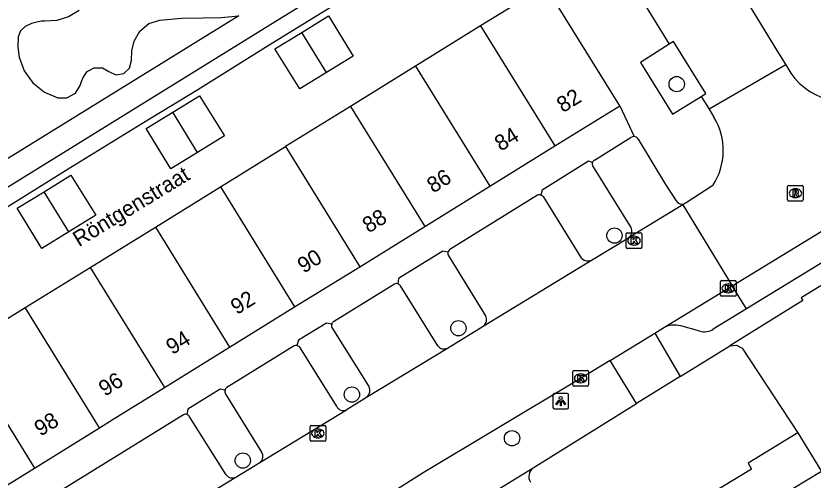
# Model space of a CAD drawing. Extents: x 159888 to 160757, y 384031 to 384746.
# Drawn here: x 160186.6 to 160237.5, y 384529.9 to 384559.5 of the extents above; entities that cross this region are included whole.
import ezdxf

# ---------------------------------------------------------------- set-up
doc = ezdxf.new("R2010")
doc.units = 0
for name, color, linetype in [('IMGEO_Boom', 7, 'Continuous'), ('IMGEO_Groenvoorziening', 7, 'Continuous'), ('IMGEO_Kolk', 7, 'Continuous'), ('IMGEO_Lichtpunt', 7, 'Continuous'), ('IMGEO_Openbare_ruimte_label', 7, 'Continuous'), ('IMGEO_Pand', 7, 'Continuous'), ('IMGEO_Pand_nummerreeks', 7, 'Continuous'), ('IMGEO_Parkeervlak_open', 7, 'Continuous'), ('IMGEO_Rijbaan_lokaal_open', 7, 'Continuous'), ('IMGEO_Rioolput', 7, 'Continuous'), ('IMGEO_Voetpad_open', 7, 'Continuous')]:
    doc.layers.add(name, color=color, linetype=linetype)

msp = doc.modelspace()

# ---------------------------------------------------------------- linework, layer by layer
at = {"layer": 'IMGEO_Boom'}
for centre in [(160228.832, 384555.147), (160224.858, 384545.477), (160214.892, 384539.566), (160208.088, 384535.327), (160218.315, 384532.537), (160201.12, 384531.113)]:
    msp.add_circle(centre, 0.489, dxfattribs=at)
at = {"layer": 'IMGEO_Groenvoorziening'}
for points in [[(160217.276, 384566.598), (160214.703, 384564.976), (160211.144, 384562.778), (160206.438, 384559.861), (160202.905, 384557.7), (160198.249, 384554.781), (160194.673, 384552.612), (160189.978, 384549.717), (160186.466, 384547.528), (160181.751, 384544.625), (160178.213, 384542.424), (160173.521, 384539.537), (160169.984, 384537.335), (160167.391, 384535.745), (160167.622, 384535.376), (160170.612, 384530.605)], [(160190.671, 384559.844), (160190.001, 384559.449), (160189.248, 384559.217), (160188.472, 384559.165), (160188.266, 384559.162), (160188.062, 384559.134), (160187.635, 384559.013), (160187.228, 384558.833), (160186.918, 384558.554), (160186.775, 384558.162), (160186.758, 384557.517), (160186.84, 384556.877), (160187.15, 384556.006), (160187.707, 384555.223), (160188.461, 384554.627), (160189.315, 384554.273), (160189.894, 384554.268), (160190.436, 384554.566), (160190.742, 384555.058), (160190.828, 384555.315), (160190.923, 384555.57), (160191.181, 384555.948), (160191.638, 384556.192), (160192.155, 384556.181), (160192.557, 384555.96), (160193.015, 384555.747), (160193.515, 384555.822), (160193.889, 384556.162), (160194.013, 384556.651), (160194.042, 384557.278), (160194.183, 384557.89), (160194.539, 384558.534), (160195.128, 384559.017), (160195.829, 384559.241), (160197.207, 384559.36), (160198.59, 384559.378), (160199.731, 384559.395), (160200.868, 384559.503)]]:
    msp.add_lwpolyline(points, dxfattribs=at)
at = {"layer": 'IMGEO_Kolk'}
for p, q in [((160225.677, 384545.654), (160226.529, 384545.654)), ((160225.602, 384544.728), (160225.602, 384545.58)), ((160226.09, 384545.434), (160226.115, 384545.434)), ((160226.603, 384545.58), (160226.603, 384544.728)), ((160226.529, 384544.654), (160225.677, 384544.654)), ((160226.113, 384544.874), (160226.088, 384544.874)), ((160231.697, 384542.608), (160232.549, 384542.608)), ((160231.622, 384541.682), (160231.622, 384542.534)), ((160232.11, 384542.388), (160232.135, 384542.388)), ((160232.623, 384542.534), (160232.623, 384541.682)), ((160232.549, 384541.608), (160231.697, 384541.608)), ((160232.133, 384541.828), (160232.108, 384541.828)), ((160222.2, 384535.938), (160222.2, 384536.79)), ((160222.275, 384536.864), (160223.127, 384536.864)), ((160222.688, 384536.644), (160222.713, 384536.644)), ((160223.201, 384536.79), (160223.201, 384535.938)), ((160222.711, 384536.084), (160222.686, 384536.084)), ((160223.127, 384535.864), (160222.275, 384535.864)), ((160205.415, 384532.417), (160205.415, 384533.269)), ((160205.49, 384533.343), (160206.342, 384533.343)), ((160205.903, 384533.123), (160205.928, 384533.123)), ((160206.416, 384533.269), (160206.416, 384532.417)), ((160205.926, 384532.563), (160205.901, 384532.563)), ((160206.342, 384532.343), (160205.49, 384532.343))]:
    msp.add_line(p, q, dxfattribs=at)
for points in [[(160225.677, 384545.654), (160226.529, 384545.654)], [(160225.602, 384544.728), (160225.602, 384545.58)], [(160225.923, 384545.354), (160226.046, 384545.354), (160226.046, 384545.203), (160226.176, 384545.354), (160226.34, 384545.354), (160226.194, 384545.203), (160226.347, 384544.954), (160226.195, 384544.954), (160226.11, 384545.118), (160226.046, 384545.051), (160226.046, 384544.954), (160225.923, 384544.954), (160225.923, 384545.354)], [(160226.603, 384545.58), (160226.603, 384544.728)], [(160226.529, 384544.654), (160225.677, 384544.654)], [(160231.697, 384542.608), (160232.549, 384542.608)], [(160231.622, 384541.682), (160231.622, 384542.534)], [(160231.943, 384542.308), (160232.066, 384542.308), (160232.066, 384542.157), (160232.196, 384542.308), (160232.36, 384542.308), (160232.214, 384542.157), (160232.367, 384541.908), (160232.215, 384541.908), (160232.13, 384542.072), (160232.066, 384542.005), (160232.066, 384541.908), (160231.943, 384541.908), (160231.943, 384542.308)], [(160232.623, 384542.534), (160232.623, 384541.682)], [(160232.549, 384541.608), (160231.697, 384541.608)], [(160222.2, 384535.938), (160222.2, 384536.79)], [(160222.275, 384536.864), (160223.127, 384536.864)], [(160222.521, 384536.564), (160222.644, 384536.564), (160222.644, 384536.413), (160222.774, 384536.564), (160222.938, 384536.564), (160222.792, 384536.413), (160222.945, 384536.164), (160222.793, 384536.164), (160222.708, 384536.328), (160222.644, 384536.261), (160222.644, 384536.164), (160222.521, 384536.164), (160222.521, 384536.564)], [(160223.201, 384536.79), (160223.201, 384535.938)], [(160223.127, 384535.864), (160222.275, 384535.864)], [(160205.415, 384532.417), (160205.415, 384533.269)], [(160205.49, 384533.343), (160206.342, 384533.343)], [(160205.736, 384533.043), (160205.859, 384533.043), (160205.859, 384532.892), (160205.989, 384533.043), (160206.153, 384533.043), (160206.007, 384532.892), (160206.16, 384532.643), (160206.008, 384532.643), (160205.923, 384532.807), (160205.859, 384532.74), (160205.859, 384532.643), (160205.736, 384532.643), (160205.736, 384533.043)], [(160206.416, 384533.269), (160206.416, 384532.417)], [(160206.342, 384532.343), (160205.49, 384532.343)]]:
    msp.add_lwpolyline(points, dxfattribs=at)
for centre, start, end in [((160225.679, 384545.578), 91.552, 178.448), ((160225.679, 384545.578), 91.552, 178.448), ((160226.527, 384545.578), 1.552, 88.448), ((160226.527, 384545.578), 1.552, 88.448), ((160225.679, 384544.73), 181.552, 268.448), ((160225.679, 384544.73), 181.552, 268.448), ((160226.527, 384544.73), 271.552, 358.448), ((160226.527, 384544.73), 271.552, 358.448), ((160231.699, 384542.532), 91.552, 178.448), ((160231.699, 384542.532), 91.552, 178.448), ((160232.547, 384542.532), 1.552, 88.448), ((160232.547, 384542.532), 1.552, 88.448), ((160231.699, 384541.684), 181.552, 268.448), ((160231.699, 384541.684), 181.552, 268.448), ((160232.547, 384541.684), 271.552, 358.448), ((160232.547, 384541.684), 271.552, 358.448), ((160222.277, 384536.788), 91.552, 178.448), ((160222.277, 384536.788), 91.552, 178.448), ((160223.125, 384536.788), 1.552, 88.448), ((160223.125, 384536.788), 1.552, 88.448), ((160222.277, 384535.94), 181.552, 268.448), ((160222.277, 384535.94), 181.552, 268.448), ((160223.125, 384535.94), 271.552, 358.448), ((160223.125, 384535.94), 271.552, 358.448), ((160205.492, 384533.267), 91.552, 178.448), ((160205.492, 384533.267), 91.552, 178.448), ((160206.34, 384533.267), 1.552, 88.448), ((160206.34, 384533.267), 1.552, 88.448), ((160205.492, 384532.419), 181.552, 268.448), ((160205.492, 384532.419), 181.552, 268.448), ((160206.34, 384532.419), 271.552, 358.448), ((160206.34, 384532.419), 271.552, 358.448)]:
    msp.add_arc(centre, 0.0765, start, end, dxfattribs=at)
for centre, major_axis, ratio, start_param, end_param in [((160226.089, 384545.154), (-0.387, 0.002), 0.722429, 4.712389, 7.853982), ((160226.114, 384545.154), (-0.39, 0.002), 0.717154, 1.570796, 4.712389), ((160232.109, 384542.108), (-0.387, 0.002), 0.722429, 4.712389, 7.853982), ((160232.134, 384542.108), (-0.39, 0.002), 0.717154, 1.570796, 4.712389), ((160222.687, 384536.364), (-0.387, 0.002), 0.722429, 4.712389, 7.853982), ((160222.712, 384536.364), (-0.39, 0.002), 0.717154, 1.570796, 4.712389), ((160205.902, 384532.843), (-0.387, 0.002), 0.722429, 4.712389, 7.853982), ((160205.927, 384532.843), (-0.39, 0.002), 0.717154, 1.570796, 4.712389)]:
    msp.add_ellipse(centre, major_axis=major_axis, ratio=ratio, start_param=start_param, end_param=end_param, dxfattribs=at)
at = {"layer": 'IMGEO_Lichtpunt'}
for p, q in [((160220.928, 384535.308), (160220.928, 384534.501)), ((160220.928, 384535.308), (160220.928, 384534.501)), ((160221.83, 384535.403), (160221.022, 384535.403)), ((160221.83, 384535.403), (160221.022, 384535.403)), ((160221.924, 384534.501), (160221.924, 384535.308)), ((160221.924, 384534.501), (160221.924, 384535.308)), ((160221.022, 384534.407), (160221.83, 384534.407)), ((160221.022, 384534.407), (160221.83, 384534.407))]:
    msp.add_line(p, q, dxfattribs=at)
for points in [[(160221.302, 384534.972), (160221.341, 384534.944), (160221.153, 384534.682), (160221.115, 384534.709), (160221.302, 384534.972)], [(160221.404, 384534.924), (160221.451, 384534.924), (160221.451, 384534.602), (160221.404, 384534.602), (160221.404, 384534.924)], [(160221.514, 384534.944), (160221.552, 384534.971), (160221.739, 384534.709), (160221.7, 384534.681), (160221.514, 384534.944)]]:
    msp.add_lwpolyline(points, dxfattribs=at)
msp.add_circle((160221.427, 384535.106), 0.0994, dxfattribs=at)
for centre, start, end in [((160221.022, 384535.308), 90, 180), ((160221.022, 384535.308), 90, 180), ((160221.83, 384535.308), 0, 90), ((160221.83, 384535.308), 0, 90), ((160221.022, 384534.501), 180, 270), ((160221.022, 384534.501), 180, 270), ((160221.83, 384534.501), 270, 0), ((160221.83, 384534.501), 270, 360)]:
    msp.add_arc(centre, 0.0946, start, end, dxfattribs=at)
at = {"layer": 'IMGEO_Pand'}
for points in [[(160220.459, 384561.433), (160216.305, 384558.864)], [(160225.193, 384553.771), (160220.459, 384561.433)], [(160204.886, 384558.453), (160206.595, 384559.497), (160208.18, 384556.939), (160206.457, 384555.882)], [(160216.305, 384558.864), (160212.151, 384556.295)], [(160216.305, 384558.864), (160221.044, 384551.202)], [(160206.457, 384555.882), (160204.76, 384554.841), (160203.177, 384557.409), (160204.886, 384558.453)], [(160206.457, 384555.882), (160204.886, 384558.453)], [(160212.151, 384556.295), (160207.997, 384553.726)], [(160212.151, 384556.295), (160216.891, 384548.631)], [(160196.653, 384553.351), (160198.35, 384554.391), (160199.947, 384551.844), (160198.222, 384550.789)], [(160221.044, 384551.202), (160225.193, 384553.771)], [(160198.222, 384550.789), (160196.522, 384549.749), (160194.955, 384552.31), (160196.653, 384553.351)], [(160198.222, 384550.789), (160196.653, 384553.351)], [(160207.997, 384553.726), (160203.843, 384551.157)], [(160207.997, 384553.726), (160212.738, 384546.06)], [(160216.891, 384548.631), (160221.044, 384551.202)], [(160199.689, 384548.588), (160203.843, 384551.157)], [(160203.843, 384551.157), (160208.586, 384543.489)], [(160188.426, 384548.28), (160190.141, 384549.339), (160191.731, 384546.79), (160190.011, 384545.714)], [(160190.011, 384545.714), (160188.297, 384544.642), (160186.711, 384547.22), (160188.426, 384548.28)], [(160190.011, 384545.714), (160188.426, 384548.28)], [(160195.536, 384546.019), (160199.689, 384548.588)], [(160199.689, 384548.588), (160204.433, 384540.918)], [(160212.738, 384546.06), (160216.891, 384548.631)], [(160191.382, 384543.45), (160195.536, 384546.019)], [(160195.536, 384546.019), (160200.28, 384538.347)], [(160208.586, 384543.489), (160212.738, 384546.06)], [(160187.228, 384540.881), (160191.382, 384543.45)], [(160191.382, 384543.45), (160196.127, 384535.776)], [(160204.433, 384540.918), (160208.586, 384543.489)], [(160183.074, 384538.312), (160187.228, 384540.881)], [(160191.975, 384533.205), (160187.228, 384540.881)], [(160200.28, 384538.347), (160204.433, 384540.918)], [(160183.074, 384538.312), (160187.822, 384530.635)], [(160196.127, 384535.776), (160200.28, 384538.347)], [(160191.975, 384533.205), (160192.85, 384533.747), (160196.127, 384535.776)], [(160187.822, 384530.635), (160191.975, 384533.205)], [(160236.574, 384532.884), (160233.385, 384530.944), (160233.612, 384530.57), (160223.372, 384524.341)], [(160236.574, 384532.884), (160238.073, 384530.42), (160235.324, 384528.748), (160237.931, 384524.463), (160240.21, 384525.85), (160248.414, 384512.365)], [(160183.668, 384528.065), (160187.822, 384530.635)]]:
    msp.add_lwpolyline(points, dxfattribs=at)
at = {"layer": 'IMGEO_Parkeervlak_open'}
for points in [[(160225.919, 384545.988), (160223.467, 384549.931)], [(160222.776, 384544.013), (160220.317, 384547.968)], [(160214.232, 384544.217), (160216.624, 384540.357)], [(160213.57, 384538.436), (160211.187, 384542.269)], [(160233.288, 384540.795), (160232.381, 384542.278)], [(160206.813, 384539.617), (160209.163, 384535.838)], [(160232.217, 384538.441), (160232.643, 384538.485), (160233.023, 384538.287), (160236.574, 384532.884)], [(160207.149, 384534.54), (160204.756, 384538.362)], [(160200.004, 384535.398), (160202.314, 384531.658)], [(160200.062, 384530.194), (160197.706, 384533.943)]]:
    msp.add_lwpolyline(points, dxfattribs=at)
for centre, radius, start, end in [((160223.714, 384550.058), 0.278, 161.7953, 207.2887), ((160220.056, 384547.701), 0.373, 45.6552, 73.5107), ((160225.466, 384545.755), 0.51, 304.6061, 27.1561), ((160214.503, 384544.335), 0.295, 163.8764, 203.5616), ((160223.159, 384544.382), 0.531, 223.947, 297.1581), ((160210.933, 384542.112), 0.298, 31.8244, 74.3299), ((160216.206, 384540.107), 0.487, 303.6609, 30.9118), ((160207.089, 384539.734), 0.3, 164.0273, 202.8744), ((160204.519, 384538.106), 0.349, 47.1734, 82.3666), ((160213.966, 384538.731), 0.494, 216.7384, 298.6267), ((160200.289, 384535.526), 0.312, 166.6423, 204.2113), ((160208.721, 384535.573), 0.515, 306.3878, 30.9923), ((160207.534, 384534.751), 0.439, 208.7817, 297.1918), ((160197.459, 384533.762), 0.306, 36.2058, 74.5124), ((160201.945, 384531.376), 0.464, 304.3518, 37.3669), ((160220.079, 384530.093), 0.69, 126.2272, 211.2734), ((160200.448, 384530.489), 0.486, 217.3824, 297.7385)]:
    msp.add_arc(centre, radius, start, end, dxfattribs=at)
at = {"layer": 'IMGEO_Rijbaan_lokaal_open'}
for points in [[(160225.255, 384584.552), (160225.081, 384584.189), (160226.028, 384572.539), (160226.112, 384572.216), (160235.34, 384557.118), (160235.794, 384556.375)], [(160226.597, 384560.559), (160228.355, 384557.693)], [(160230.402, 384554.356), (160230.699, 384554.539), (160228.628, 384557.866), (160228.355, 384557.693)], [(160235.794, 384556.375), (160230.895, 384553.553)], [(160235.794, 384556.375), (160236.117, 384555.845)], [(160230.402, 384554.356), (160230.895, 384553.553)], [(160230.895, 384553.553), (160231.208, 384553.043)], [(160232.381, 384542.278), (160245.48, 384550.279)], [(160231.131, 384548.672), (160229.445, 384547.569), (160229.359, 384547.517)], [(160229.222, 384547.434), (160225.755, 384545.336)], [(160229.359, 384547.517), (160229.222, 384547.434)], [(160229.222, 384547.434), (160229.393, 384547.162), (160232.381, 384542.278)], [(160223.401, 384543.909), (160225.755, 384545.336)], [(160216.476, 384539.701), (160223.401, 384543.909)], [(160227.946, 384539.569), (160232.381, 384542.278)], [(160214.202, 384538.298), (160216.476, 384539.701)], [(160227.432, 384539.255), (160227.946, 384539.569)], [(160224.577, 384537.511), (160227.432, 384539.255)], [(160209.027, 384535.158), (160214.202, 384538.298)], [(160224.577, 384537.511), (160222.306, 384536.124), (160212.649, 384530.34), (160208.363, 384527.623), (160207.672, 384527.208), (160206.965, 384526.653), (160206.625, 384526.362)], [(160207.734, 384534.361), (160207.789, 384534.395), (160209.027, 384535.158)], [(160202.207, 384530.993), (160207.734, 384534.361)], [(160200.674, 384530.059), (160202.207, 384530.993)], [(160191.357, 384524.402), (160200.674, 384530.059)]]:
    msp.add_lwpolyline(points, dxfattribs=at)
for centre, radius, start, end in [((160239.662, 384558.347), 4.339, 215.22, 303.2078), ((160227.745, 384550.918), 4.063, 326.4468, 31.5348)]:
    msp.add_arc(centre, radius, start, end, dxfattribs=at)
at = {"layer": 'IMGEO_Rioolput'}
for p, q in [((160235.99, 384548.685), (160236.842, 384548.685)), ((160235.915, 384547.759), (160235.915, 384548.611)), ((160236.403, 384548.465), (160236.428, 384548.465)), ((160236.916, 384548.611), (160236.916, 384547.759)), ((160236.842, 384547.685), (160235.99, 384547.685)), ((160236.426, 384547.905), (160236.401, 384547.905))]:
    msp.add_line(p, q, dxfattribs=at)
for points in [[(160235.99, 384548.685), (160236.842, 384548.685)], [(160235.915, 384547.759), (160235.915, 384548.611)], [(160236.504, 384548.383), (160236.252, 384548.385), (160236.252, 384547.985)], [(160236.252, 384547.985), (160236.376, 384547.985), (160236.376, 384548.147), (160236.387, 384548.147)], [(160236.43, 384548.304), (160236.376, 384548.304), (160236.376, 384548.223)], [(160236.376, 384548.223), (160236.428, 384548.223)], [(160236.916, 384548.611), (160236.916, 384547.759)], [(160236.842, 384547.685), (160235.99, 384547.685)], [(160236.434, 384548.118), (160236.505, 384547.985), (160236.645, 384547.985), (160236.58, 384548.111)]]:
    msp.add_lwpolyline(points, dxfattribs=at)
for centre, radius, start, end in [((160235.992, 384548.609), 0.0765, 91.552, 178.448), ((160235.992, 384548.609), 0.0765, 91.552, 178.448), ((160236.84, 384548.609), 0.0765, 1.552, 88.448), ((160236.84, 384548.609), 0.0765, 1.552, 88.448), ((160236.386, 384548.094), 0.0533, 26.0293, 88.6989), ((160236.412, 384548.412), 0.19, 274.7715, 282.9687), ((160236.436, 384548.208), 0.0964, 77.0061, 93.1865), ((160236.45, 384548.265), 0.0378, 276.6634, 79.6772), ((160236.503, 384548.273), 0.109, 350.3612, 89.416), ((160236.501, 384548.273), 0.112, 277.5842, 350.9817), ((160236.485, 384548.058), 0.108, 29.5134, 73.7905), ((160235.992, 384547.761), 0.0765, 181.552, 268.448), ((160235.992, 384547.761), 0.0765, 181.552, 268.448), ((160236.84, 384547.761), 0.0765, 271.552, 358.448), ((160236.84, 384547.761), 0.0765, 271.552, 358.448)]:
    msp.add_arc(centre, radius, start, end, dxfattribs=at)
for centre, major_axis, ratio, start_param, end_param in [((160236.402, 384548.185), (-0.387, 0.002), 0.722429, 4.712389, 7.853982), ((160236.427, 384548.185), (-0.39, 0.002), 0.717154, 1.570796, 4.712389)]:
    msp.add_ellipse(centre, major_axis=major_axis, ratio=ratio, start_param=start_param, end_param=end_param, dxfattribs=at)
at = {"layer": 'IMGEO_Voetpad_open'}
for points in [[(160200.868, 384559.503), (160163.406, 384536.375), (160152.94, 384553.3), (160148.281, 384560.789), (160181.266, 384581.183), (160180.644, 384582.188), (160185.149, 384585.056), (160186.066, 384583.561), (160189.322, 384578.257), (160196.17, 384567.098), (160200.122, 384560.709)], [(160172.677, 384521.294), (160170.426, 384524.933), (160164.199, 384535.04), (160201.679, 384558.218), (160214.269, 384566.02), (160216.709, 384567.521)], [(160268.727, 384561.037), (160236.781, 384541.5), (160236.88, 384541.336), (160232.217, 384538.441)], [(160228.355, 384557.693), (160226.519, 384556.53), (160228.569, 384553.223), (160230.402, 384554.356)], [(160225.193, 384553.771), (160226.109, 384551.8)], [(160223.574, 384550.3), (160225.934, 384551.756)], [(160226.372, 384551.641), (160228.123, 384548.73), (160228.796, 384547.692)], [(160223.45, 384550.145), (160223.209, 384550.222), (160220.241, 384548.383), (160220.162, 384548.059)], [(160246.425, 384548.819), (160233.288, 384540.795)], [(160219.949, 384548.064), (160214.351, 384544.588)], [(160214.219, 384544.417), (160213.904, 384544.487), (160211.068, 384542.732), (160211.014, 384542.399)], [(160210.807, 384542.38), (160206.909, 384539.973)], [(160233.288, 384540.795), (160231.167, 384539.5)], [(160206.801, 384539.816), (160206.468, 384539.882), (160204.674, 384538.799), (160204.565, 384538.452)], [(160230.301, 384539.378), (160229.09, 384539.712)], [(160227.432, 384539.255), (160229.051, 384536.475)], [(160204.397, 384538.435), (160200.095, 384535.769)], [(160229.051, 384536.475), (160232.217, 384538.441)], [(160226.272, 384534.749), (160224.577, 384537.511)], [(160229.051, 384536.475), (160226.272, 384534.749)], [(160199.985, 384535.598), (160199.674, 384535.663), (160197.606, 384534.399), (160197.541, 384534.057)], [(160219.671, 384530.65), (160226.272, 384534.749)], [(160197.338, 384534.041), (160189.31, 384529.074)], [(160209.114, 384523.662), (160209.118, 384523.715), (160209.134, 384523.811), (160209.16, 384523.905), (160209.193, 384523.997), (160209.235, 384524.085), (160209.284, 384524.169), (160209.34, 384524.248), (160209.404, 384524.323), (160209.474, 384524.391), (160209.549, 384524.452), (160209.63, 384524.507), (160219.671, 384530.65)]]:
    msp.add_lwpolyline(points, dxfattribs=at)
for centre, radius, start, end in [((160226.094, 384551.491), 0.309, 87.1416, 121.0849), ((160226.095, 384551.48), 0.32, 30.1715, 87.5173), ((160223.717, 384550.058), 0.281, 120.6511, 162.0293), ((160220.046, 384547.678), 0.398, 73.145, 104.1656), ((160229.175, 384547.918), 0.442, 210.8464, 294.6195), ((160214.504, 384544.333), 0.297, 121.0421, 163.6266), ((160210.936, 384542.109), 0.3, 74.9951, 115.4936), ((160207.089, 384539.733), 0.3, 126.9633, 163.9887), ((160228.691, 384538.256), 1.51, 74.683, 119.567), ((160230.594, 384540.435), 1.097, 254.5239, 301.5139), ((160204.514, 384538.113), 0.343, 81.5365, 110.0197), ((160200.29, 384535.523), 0.314, 128.3557, 166.14), ((160197.461, 384533.772), 0.296, 74.3871, 114.6261)]:
    msp.add_arc(centre, radius, start, end, dxfattribs=at)

# ---------------------------------------------------------------- texts
at = {"layer": 'IMGEO_Openbare_ruimte_label'}
msp.add_text('Röntgenstraat', height=1, rotation=31.3861, dxfattribs=at).set_placement((160190.656, 384544.73))
at = {"layer": 'IMGEO_Pand_nummerreeks'}
for s, rotation, p in [('82', 31.7648, (160221.567, 384553.29)), ('84', 31.7648, (160217.595, 384550.831)), ('86', 31.7648, (160213.277, 384548.157)), ('88', 31.7648, (160209.157, 384545.607)), ('90', 31.7648, (160205.009, 384543.039)), ('92', 31.7648, (160200.742, 384540.397)), ('94', 31.7648, (160196.616, 384537.842)), ('96', 31.7648, (160192.316, 384535.18)), ('98', 31.7533, (160188.201, 384532.633))]:
    msp.add_text(s, height=1, rotation=rotation, dxfattribs=at).set_placement(p)

doc.saveas('drawing.dxf')
